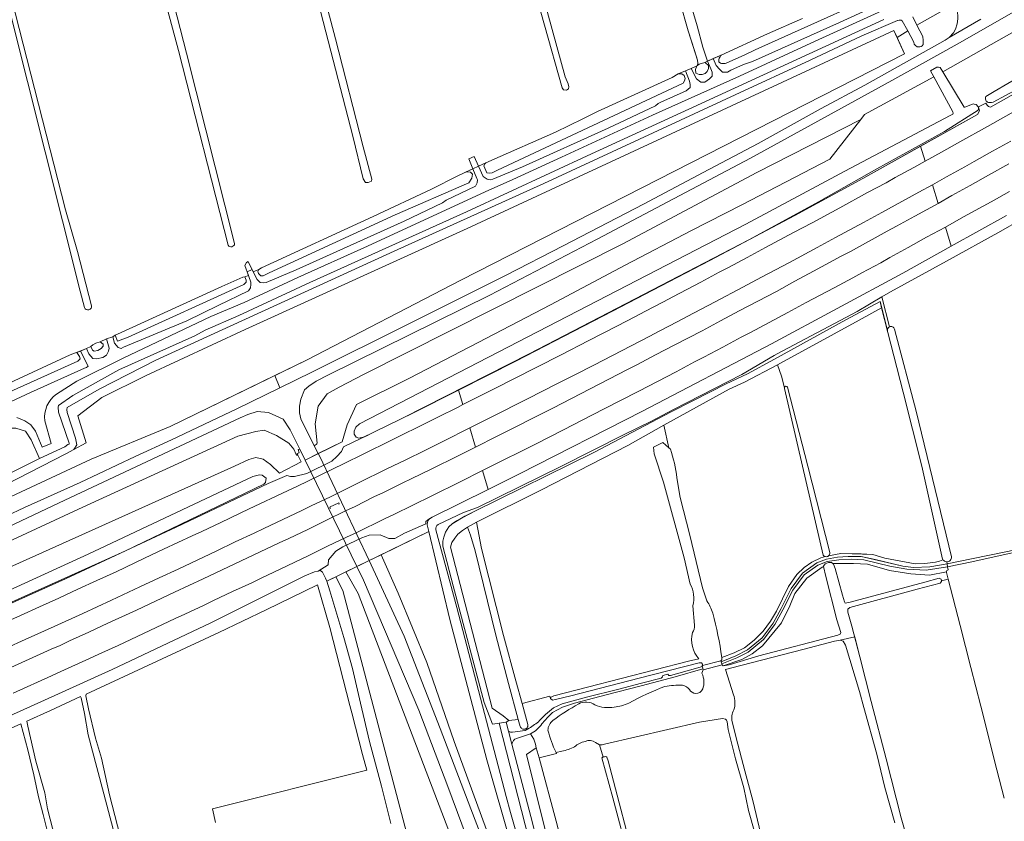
# Model space of a CAD drawing. Header units: metres. Extents: x 209813 to 223847, y 571801 to 587119.
# Tile 380 of 656: x 219431 to 219899, y 576831 to 577212. Entities that reach past the tile are written whole.
import ezdxf

# ---------------------------------------------------------------- set-up
doc = ezdxf.new("R2010")
doc.units = ezdxf.units.M
for name, color, linetype, lineweight in [('B-RO-GR-BEPLANTING_CULTUUR_BOSPLANTSOEN-GV', 8, 'Continuous', 0), ('B-RO-GR-BOS_GEMENGD-GV', 8, 'Continuous', 0), ('B-RO-GR-BOUWLAND-GV', 8, 'Continuous', 0), ('B-RO-GR-GRAS-GV', 8, 'Continuous', 0), ('B-RO-GR-GROENVOORZIENING-GV', 8, 'Continuous', 0), ('B-RO-KW-KUNSTWERK_DEK-GV', 8, 'Continuous', 0), ('B-RO-OG-TERREIN_CULTUURSCHEIDING-GV', 8, 'Continuous', 0), ('B-RO-OG-WATER_GREPPEL-GV', 8, 'Continuous', 0), ('B-RO-OG-WEG-GV', 8, 'Continuous', 0), ('B-RO-VH-VERHARDING_HALFVERHARDING-GV', 8, 'Continuous', 0), ('B-RO-VH-VERHARDING_HALFVERHARDING_SCHELP-GV', 8, 'Continuous', 0), ('B-RO-VH-VERHARDING_OPEN-GV', 8, 'Continuous', 0), ('B-RO-VH-VERHARDING_PUIN-GV', 8, 'Continuous', 0)]:
    doc.layers.add(name, color=color, linetype=linetype, lineweight=lineweight)

msp = doc.modelspace()

# ---------------------------------------------------------------- linework, layer by layer
at = {"layer": 'B-RO-GR-BEPLANTING_CULTUUR_BOSPLANTSOEN-GV', "flags": 128}
for points in [[(219456.506, 577008.013), (219452.665, 577005.896), (219412.753, 576985.533), (219414.724, 576980.057), (219464.827, 577003.389), (219502.273, 577018.916), (219567.12, 577050.426), (219640.354, 577088.438), (219851.166, 577196.102), (219846.142, 577207.062), (219643.383, 577112.989), (219537.893, 577065.039), (219490.856, 577043.119), (219469.85, 577032.616), (219458.433, 577023.939), (219462.437, 577011.072)], [(219570.743, 577009.768), (219572.677, 577005.987), (219583.987, 577011.57), (219586.407, 577019.651), (219590.788, 577029.381), (219615.966, 577041.902), (219648.586, 577058.829), (219682.947, 577076.718), (219718.541, 577095.586), (219750.074, 577111.993), (219773.909, 577124.243), (219815.738, 577146.024), (219830.505, 577164.866), (219781.085, 577139.682), (219717.326, 577105.675), (219594.444, 577043.737), (219582.611, 577037.63), (219576.942, 577034.395), (219572.672, 577028.629), (219571.153, 577020.222), (219572.213, 577011.042), (219571.963, 577010.621), (219571.728, 577010.394)], [(219563.041, 577005.233), (219562.553, 577005.229), (219562.12, 577005.624), (219561.057, 577008.157), (219558.613, 577010.893), (219552.883, 577014.611), (219546.979, 577017.102), (219542.941, 577016.485), (219534.383, 577014.266), (219460.851, 576980.511), (219389.692, 576947.664), (219337.568, 576924.63), (219313.352, 576914.293), (219305.673, 576910.75), (219308.931, 576900.278), (219310.332, 576900.703), (219380.164, 576931.408), (219532.948, 577000), (219539.646, 577003.16), (219543.079, 577004.222), (219546.476, 577003.348), (219549.986, 577000.853), (219554.176, 576996.786), (219564.598, 577002.036)], [(219440.171, 577003.713), (219436.237, 577012.629), (219433.639, 577016.671), (219429.019, 577018.115), (219423.822, 577018.115), (219416.315, 577016.383), (219405.921, 577012.629), (219411.465, 576989.344)]]:
    msp.add_lwpolyline(points, close=True, dxfattribs=at)
at = {"layer": 'B-RO-GR-BOS_GEMENGD-GV', "flags": 128}
for points in [[(219869.487, 576955.548), (219869.31, 576955.87), (219859.396, 577000), (219850.494, 577035.26), (219840.339, 577075.289), (219829.705, 577069.434), (219792.268, 577049.014), (219790.921, 577048.171), (219792.831, 577042.874), (219794.133, 577037.227)], [(219790.921, 577048.171), (219775.139, 577040.004), (219767.972, 577036.612), (219736.809, 577019.591), (219739.309, 577008.759), (219740.039, 577008.145)], [(219764.359, 576909.063), (219770.229, 576911.261), (219775.208, 576913.75), (219779.804, 576917.389), (219784.017, 576921.602), (219787.464, 576926.39), (219790.337, 576931.177), (219796.082, 576942.859), (219800.103, 576948.604), (219803.551, 576951.86), (219807.189, 576954.35), (219811.402, 576956.456), (219813.69, 576957.028), (219813.386, 576957.118), (219813.104, 576957.264), (219812.833, 576957.478), (219812.637, 576957.704), (219802.716, 577000), (219794.204, 577036.917), (219794.152, 577037.068), (219794.133, 577037.227)], [(219795.608, 577037.549), (219805.249, 577000), (219815.703, 576959.029)], [(219743.081, 576994.552), (219744.678, 576985.131), (219749.177, 576967.223), (219755.167, 576942.199), (219757.298, 576935.958)], [(219815.107, 576957.382), (219820.978, 576958.563), (219830.553, 576958.371), (219836.107, 576957.988), (219841.852, 576956.265), (219856.215, 576953.584), (219860.811, 576953.775), (219865.876, 576954.371), (219867.772, 576954.895), (219869.487, 576955.548)]]:
    msp.add_lwpolyline(points, dxfattribs=at)
at = {"layer": 'B-RO-GR-BOS_GEMENGD-GV'}
for points in [[(219794.133, 577037.227, -0.8204593), (219795.608, 577037.549)], [(219740.039, 577008.145, -0.0463162), (219743.081, 576994.552)], [(219815.703, 576959.029, -0.2747173), (219815.107, 576957.382)], [(219757.298, 576935.958, -0.0841059), (219760.08, 576930.209)], [(219760.08, 576930.209, -0.0333336), (219764.359, 576909.063)]]:
    msp.add_lwpolyline(points, format="xyb", dxfattribs=at)
at = {"layer": 'B-RO-GR-BOS_GEMENGD-GV', "flags": 128}
for points in [[(219643.651, 576971.091), (219641.179, 576969.432), (219638.988, 576967.68), (219637.549, 576965.802), (219636.203, 576963.674), (219635.578, 576961.515), (219655.355, 576884.997), (219660.551, 576881.382), (219663.262, 576879.124), (219667.694, 576879.678), (219663.01, 576896.746), (219657.076, 576919.69), (219647.198, 576959.724), (219645.054, 576967.274)], [(219669.274, 576804.421), (219664.342, 576819.975), (219652.69, 576860.41), (219635.185, 576927.23), (219625.188, 576968.979), (219602.594, 576957.965), (219610.628, 576939.663), (219624.182, 576906.683), (219637.284, 576869.184), (219652.645, 576827.168), (219662.132, 576804.579), (219668.457, 576798.706)], [(219765.052, 576905.126), (219767.911, 576905.657), (219782.066, 576909.819), (219819.575, 576919.659), (219820.659, 576920.245), (219821.009, 576920.914), (219819.08, 576927.056), (219813.79, 576947.555), (219812.794, 576952.337), (219812.124, 576951.971), (219804.878, 576946.754), (219799.081, 576939.508), (219796.762, 576933.711), (219792.704, 576925.595), (219783.719, 576914.581), (219778.791, 576910.813), (219773.864, 576908.204)], [(219868.718, 576945.484), (219871.989, 576946.307), (219871.166, 576949.475), (219871.23, 576949.864), (219863.137, 576948.203), (219854.152, 576948.783), (219844.007, 576950.522), (219833.573, 576953.421), (219826.906, 576953.71), (219817.223, 576953.71), (219817.488, 576953.506), (219818.209, 576951.453), (219821.785, 576938.683), (219822.708, 576935.528), (219823.093, 576934.978), (219825.43, 576935.432), (219860.902, 576944.918), (219867.696, 576946.782), (219868.565, 576946.332)], [(219580.973, 576947.433), (219584.36, 576940.942), (219652.05, 576683.143), (219678.934, 576692.744), (219684.695, 576695.625), (219591.561, 576939.502), (219585.71, 576949.741)]]:
    msp.add_lwpolyline(points, close=True, dxfattribs=at)
at = {"layer": 'B-RO-GR-BOUWLAND-GV', "flags": 128}
for points in [[(219822, 576916.824), (219820.68, 576917.256), (219817.892, 576916.835), (219802.885, 576912.872), (219769.199, 576904.173), (219766.094, 576903.327), (219770.002, 576891.388)], [(219846.656, 576830.458), (219841.789, 576847.25), (219838.109, 576863.159), (219831.832, 576885.394), (219829.817, 576892.972), (219823.155, 576914.955), (219822, 576916.824)], [(219769.107, 576881.374), (219769.203, 576879.289), (219771.186, 576870.825), (219775.35, 576855.217), (219779.245, 576840.411), (219784.135, 576819.728)]]:
    msp.add_lwpolyline(points, dxfattribs=at)
at = {"layer": 'B-RO-GR-BOUWLAND-GV'}
for points in [[(219770.002, 576891.388, -0.1481888), (219770.152, 576884.208)], [(219770.152, 576884.208, 0.0616896), (219769.107, 576881.374)]]:
    msp.add_lwpolyline(points, format="xyb", dxfattribs=at)
at = {"layer": 'B-RO-GR-GRAS-GV', "flags": 128}
for points in [[(219490.997, 577548.571), (219495.066, 577533.798), (219502.933, 577502.196), (219525.006, 577419.341), (219538.753, 577370.907), (219549.162, 577325.905), (219551.466, 577314.652), (219580.895, 577203.127), (219594.024, 577151.777), (219598.135, 577136.495), (219597.923, 577135.437), (219596.441, 577134.802), (219595.065, 577134.908), (219594.007, 577136.601), (219589.064, 577156.918), (219564.541, 577251.937), (219550.277, 577306.459), (219547.264, 577318.238), (219547.187, 577318.996)], [(219529.907, 577105.057), (219506.259, 577197.545), (219489.983, 577258.487), (219473.361, 577327.573), (219458.668, 577386.078), (219447.719, 577428.552), (219443.36, 577442.414)], [(219448.343, 577443.853), (219455.551, 577413.375), (219468.564, 577361.228), (219484.431, 577300.029), (219492.027, 577270.023), (219492.341, 577265.614), (219510.13, 577196.292), (219532.923, 577105.802)], [(219461.62, 577075.426), (219459.589, 577083.244), (219417.707, 577249.341), (219402.784, 577306.128), (219384.864, 577376.521), (219379.389, 577400.122), (219376.047, 577412.217), (219376.02, 577412.399), (219376.131, 577412.732), (219376.306, 577413.018), (219376.623, 577413.272), (219377.115, 577413.32), (219377.592, 577413.145), (219377.862, 577412.812), (219383.654, 577392.348), (219417.597, 577258.469), (219452.563, 577121.908), (219458.294, 577102.138), (219464.992, 577076.324)], [(219469.081, 577059.127), (219472.112, 577060.538), (219475.022, 577061.527), (219476.191, 577062.27), (219477.287, 577062.794), (219526.817, 577085.442), (219536.765, 577089.834), (219537.812, 577089.957), (219539.509, 577090.714), (219537.717, 577095.375), (219538.58, 577096.82), (219539.442, 577097.401), (219541.765, 577092.37), (219544.438, 577093.538), (219545.761, 577094.385), (219598.793, 577118.707), (219626.495, 577131.725), (219638.957, 577137.996), (219646.188, 577141.423), (219644.281, 577146.18), (219646.753, 577147.274), (219648.855, 577142.645), (219655.17, 577145.535), (219685.465, 577158.764), (219698.297, 577165.18), (219705.375, 577168.686), (219740.895, 577184.825), (219743.642, 577186.47), (219749.804, 577189.072), (219752.151, 577190.154), (219752.554, 577190.254), (219752.888, 577190.544), (219753.068, 577191.573), (219752.87, 577192.962), (219749.563, 577203.545), (219748.365, 577206.982), (219744.471, 577220.954)], [(219749.572, 577219.901), (219752.747, 577209.318), (219755.458, 577199.197), (219757.631, 577192.56), (219764.052, 577195.393), (219786.106, 577205.511), (219802.674, 577212.899)], [(219940.398, 576976.274), (219942.694, 576977.11), (219942.256, 576979.027), (219941.436, 576978.993), (219940.697, 576979.889), (219939.641, 576983.485), (219925.645, 577038.749), (219920.334, 577059.195), (219915.498, 577078.344), (219911.894, 577092.347), (219908.208, 577105.999), (219908.251, 577107.1), (219908.429, 577107.28), (219906.323, 577117.146), (219896.952, 577111.779), (219871.128, 577097.436), (219844.529, 577082.872), (219840.387, 577080.486), (219844.048, 577066.28)], [(219846.49, 577065.135), (219856.798, 577026.138), (219873.492, 576956.946)], [(219358.077, 576975.074), (219360.207, 576965.855), (219361.022, 576965.629), (219399.651, 576984.547), (219401.503, 576985.804), (219401.9, 576987.127), (219401.437, 576989.177), (219395.735, 577010.945), (219395.27, 577013.069), (219390.493, 577011.39), (219389.735, 577013.987), (219394.615, 577016.066), (219394.076, 577018.528), (219393.89, 577023.212), (219394.313, 577024.8), (219395.742, 577025.964), (219423.788, 577038.558), (219454.797, 577052.951), (219459.824, 577054.803), (219462.609, 577055.958), (219464.587, 577056.973), (219465.539, 577057.661), (219467.021, 577058.508), (219469.081, 577059.127)], [(219749.395, 576943.967), (219746.553, 576956.506), (219736.751, 576992.363), (219732.328, 577005.928), (219731.989, 577009.099), (219736.391, 577011.212), (219739.309, 577008.759), (219736.809, 577019.591), (219719.695, 577009.832), (219678.7, 576988.866), (219647.782, 576973.375), (219650.22, 576960.89), (219660.733, 576919.502), (219666.48, 576898.03), (219669.489, 576887.225), (219682.705, 576890.735), (219683.02, 576889.551), (219683.069, 576890.152), (219684.655, 576890.806), (219748.622, 576907.314), (219753.513, 576908.472)], [(219871.241, 576954.572), (219871.434, 576953.589), (219882.962, 576956.026), (219899.388, 576959.343), (219913.015, 576962.214), (219920.916, 576964.349)], [(219898.626, 576842.153), (219895.098, 576855.694), (219887.406, 576885.975), (219882.687, 576904.354), (219877.698, 576924.353), (219871.989, 576946.307), (219868.718, 576945.484), (219868.767, 576945.214), (219868.133, 576944.495), (219857.25, 576941.607), (219825.3, 576932.893), (219824.216, 576932.14), (219824.335, 576930.654), (219826.198, 576923.961), (219830.043, 576909.421), (219835.301, 576888.154), (219842.488, 576860.911), (219849.559, 576832.95), (219854.779, 576814.572)], [(219523.887, 576830.712), (219522.466, 576837.224), (219595.687, 576855.597), (219593.684, 576863.053), (219588.562, 576882.835), (219587.624, 576886.269), (219578.183, 576923.413), (219572.248, 576943.568), (219547.844, 576931.707), (219525.441, 576920.93), (219462.336, 576891.733), (219462.201, 576890.807), (219463.502, 576884.755), (219466.9, 576870.667), (219469.655, 576861.284), (219473.539, 576843.861), (219478.554, 576824.089)], [(219751.505, 576924.389), (219750.575, 576933.718)], [(219480.532, 576807.056), (219472.231, 576838.829), (219463.402, 576872.368), (219461.612, 576882.391), (219460.019, 576889.927), (219459.762, 576890.542), (219445.386, 576883.891), (219434.261, 576878.888), (219434.633, 576876.37), (219438.445, 576859.781), (219442.8, 576844.814), (219444.093, 576837.108), (219447.658, 576822.989)], [(219453.078, 576790.166), (219442.038, 576834.393), (219439.688, 576842.894), (219437.579, 576853.332), (219434.744, 576865.153), (219431.324, 576877.567), (219396.731, 576862.01), (219351.759, 576842.183), (219375.037, 576747.003)], [(219785.423, 576806.754), (219777.13, 576836.433), (219774.827, 576847.151), (219770.866, 576860.939), (219767.439, 576874.894), (219766.933, 576878.534), (219766.681, 576879.318), (219766.113, 576879.752), (219764.677, 576880.054), (219753.74, 576878.288), (219708.716, 576867.936)], [(219742.78, 576721.971), (219741.96, 576728.206), (219738.449, 576742.378), (219725.383, 576793.859), (219720.446, 576813.156), (219712.672, 576842.435), (219707.434, 576861.431), (219708.05, 576861.77), (219706.216, 576867.639), (219704.416, 576868.633)], [(219688.405, 576864.589), (219685.626, 576863.95), (219685.8, 576863.521), (219677.564, 576861.324), (219685.688, 576831.275), (219701.768, 576768.621), (219709.501, 576738.766), (219714.5, 576718.845), (219715.016, 576718.97), (219717.012, 576711.22)], [(219708.05, 576861.77), (219709.253, 576862.034), (219709.755, 576861.668), (219710.375, 576859.932), (219724.228, 576807.3), (219733.734, 576770.075), (219737.193, 576756.854), (219742.802, 576734.887), (219744.296, 576729.729), (219744.683, 576727.508), (219744.15, 576726.539), (219743.198, 576726.771), (219742.462, 576727.505), (219741.96, 576728.206)]]:
    msp.add_lwpolyline(points, dxfattribs=at)
msp.add_lwpolyline([(219691.352, 577181.716), (219691.683, 577180.327), (219691.551, 577179.401), (219690.624, 577178.806), (219689.235, 577178.872), (219688.508, 577179.93), (219671.832, 577239.541), (219656.698, 577297.3), (219644.157, 577344.687), (219641.765, 577352.886), (219642.241, 577353.998), (219643.67, 577354.394), (219644.861, 577353.918), (219650.242, 577333.019), (219669.716, 577259.147), (219689.983, 577185.176)], close=True, dxfattribs=at)
at = {"layer": 'B-RO-GR-GRAS-GV'}
for points in [[(219532.923, 577105.802, -0.7038805), (219529.907, 577105.057)], [(219844.048, 577066.28, -0.4753722), (219846.49, 577065.135)], [(219873.492, 576956.946, -0.4490683), (219871.241, 576954.572)], [(219750.575, 576933.718, 0.2029413), (219749.395, 576943.967)], [(219750.406, 576920.934, 0.1699222), (219751.505, 576924.389)], [(219753.513, 576908.472, -0.2491549), (219750.406, 576920.934)], [(219694.427, 576866.634, -0.0735415), (219688.405, 576864.589)], [(219699.505, 576869.211, 0.124716), (219694.427, 576866.634)], [(219704.416, 576868.633, 0.2785582), (219699.505, 576869.211)], [(219708.716, 576867.936, -0.1819975), (219706.216, 576867.639)]]:
    msp.add_lwpolyline(points, format="xyb", dxfattribs=at)
msp.add_arc((219463.245, 577076.1), 1.759, 202.51641, 6.69299, dxfattribs=at)
at = {"layer": 'B-RO-GR-GROENVOORZIENING-GV', "flags": 128}
for points in [[(219938.9, 577197.173), (219892.007, 577170.696), (219891.044, 577170.963), (219890.453, 577171.656), (219889.832, 577172.663), (219886.307, 577170.861), (219886.853, 577169.004), (219885.929, 577167.249), (219858.817, 577152.103), (219861.008, 577144.991), (219868.724, 577149.298), (219877.462, 577154.161), (219890.57, 577161.453), (219907.994, 577171.273)], [(219901.746, 577154.53), (219892.989, 577149.706), (219884.276, 577144.797), (219879.896, 577142.386), (219871.172, 577137.496), (219864.467, 577133.765)], [(219867.179, 577124.964), (219873.674, 577128.618), (219882.435, 577133.439), (219891.153, 577138.339), (219900.709, 577143.69)], [(219901.095, 577130.65), (219892.376, 577125.751), (219879.23, 577118.528), (219870.647, 577113.709), (219873.456, 577104.593), (219899.699, 577119.112)], [(219870.647, 577113.709), (219861.735, 577108.837), (219852.982, 577104), (219844.21, 577099.2), (219839.886, 577096.687), (219830.957, 577091.99), (219826.581, 577089.57), (219817.772, 577084.838), (219804.545, 577077.763), (219795.726, 577073.048), (219786.903, 577068.341), (219778.087, 577063.622), (219773.654, 577061.307), (219764.837, 577056.589), (219755.942, 577051.894), (219751.498, 577049.602), (219742.669, 577044.906), (219733.785, 577040.315), (219724.92, 577035.687), (219716.022, 577031.123), (219702.714, 577024.203), (219693.825, 577019.62), (219689.264, 577017.299), (219675.861, 577010.562), (219671.415, 577008.276), (219657.997, 577001.569), (219650.661, 576997.941)], [(219653.333, 576988.958), (219668.221, 576996.327), (219726.8, 577026.112), (219787.996, 577058.188), (219850.415, 577091.846), (219873.456, 577104.593)], [(219422.026, 576924.896), (219431.151, 576928.99), (219440.263, 576933.111), (219449.335, 576937.318), (219458.405, 576941.529), (219467.481, 576945.727), (219476.582, 576949.872), (219490.155, 576956.257), (219499.188, 576960.549), (219512.792, 576966.869), (219517.298, 576969.049), (219526.361, 576973.276), (219539.903, 576979.728), (219557.991, 576988.264), (219562.496, 576990.431), (219584.981, 577001.361), (219593.967, 577005.747), (219607.417, 577012.39), (219611.886, 577014.634), (219620.857, 577019.06), (219629.829, 577023.478), (219638.758, 577027.981), (219641.338, 577029.287), (219639.294, 577036.157), (219617.968, 577025.383), (219593.272, 577013.31), (219584.7, 577009.155), (219583.749, 577007.063), (219581.476, 577004.631), (219579.142, 577002.476), (219567.277, 576996.611), (219561.451, 576995.053), (219559.466, 576995.088), (219557.734, 576995.606), (219548.943, 576991.816), (219505.185, 576970.986), (219452.519, 576946.453), (219409.463, 576927.09)], [(219644.64, 577018.185), (219632.191, 577011.989), (219623.235, 577007.539), (219614.277, 577003.093), (219605.297, 576998.694), (219591.833, 576992.083), (219582.892, 576987.602), (219578.41, 576985.387), (219569.337, 576981.176), (219564.816, 576979.04), (219555.815, 576974.683), (219546.775, 576970.405), (219542.274, 576968.227), (219533.204, 576964.01), (219524.19, 576959.664), (219515.169, 576955.348), (219506.099, 576951.134), (219497.023, 576946.937), (219487.957, 576942.717), (219474.381, 576936.337), (219460.765, 576930.045), (219447.14, 576923.771), (219442.585, 576921.709), (219433.448, 576917.64), (219424.35, 576913.491)], [(219423.057, 576902.733), (219445.832, 576913.049), (219450.033, 576914.786), (219454.508, 576917.021), (219463.615, 576921.152), (219472.682, 576925.37), (219486.313, 576931.63), (219495.388, 576935.831), (219504.409, 576940.148), (219517.922, 576946.475), (219526.942, 576950.792), (219536.025, 576954.98), (219545.039, 576959.309), (219554.057, 576963.631), (219558.62, 576965.679), (219567.65, 576969.976), (219576.652, 576974.332), (219585.632, 576978.731), (219590.16, 576980.854), (219599.076, 576985.385), (219603.632, 576987.449), (219612.579, 576991.917), (219617.069, 576994.117), (219626.069, 576998.477), (219639.451, 577005.113), (219647.347, 577009.08)], [(219396.881, 576868.226), (219440.868, 576888.081), (219474.699, 576903.44), (219521.68, 576925.513), (219542.803, 576936.196), (219566.341, 576947.915), (219570.932, 576949.783), (219572.633, 576950.191), (219577.375, 576953.148), (219577.528, 576955.486), (219581.061, 576959.558), (219584.422, 576961.65), (219593.424, 576965.992), (219596.876, 576967.26), (219602.037, 576967.416), (219606.275, 576965.652), (219609.024, 576965.648), (219613.617, 576968.141), (219623.797, 576972.695), (219623.843, 576973.709), (219624.538, 576974.424), (219626.829, 576975.841), (219653.333, 576988.958), (219650.661, 576997.941), (219640.111, 576992.62), (219626.559, 576985.989), (219617.602, 576981.54), (219608.629, 576977.126), (219604.109, 576974.988), (219590.64, 576968.385), (219586.09, 576966.31), (219577.099, 576961.933), (219568.115, 576957.54), (219554.568, 576951.099), (219545.547, 576946.784), (219541.057, 576944.584), (219531.963, 576940.42), (219522.928, 576936.132), (219518.395, 576934.019), (219509.29, 576929.656), (219504.738, 576927.585), (219495.675, 576923.36), (219486.616, 576919.123), (219477.573, 576914.856), (219468.482, 576910.69), (219463.942, 576908.594), (219450.437, 576902.468), (219445.9, 576900.366), (219427.66, 576892.157)], [(219578.646, 576980.026), (219578.376, 576980.006), (219578.177, 576980.187), (219578.158, 576980.456), (219578.34, 576980.656), (219582.183, 576982.524), (219582.453, 576982.544), (219582.653, 576982.363), (219582.671, 576982.094), (219582.489, 576981.894)]]:
    msp.add_lwpolyline(points, dxfattribs=at)
msp.add_lwpolyline([(219644.64, 577018.185), (219647.347, 577009.08), (219657.307, 577014.123), (219666.263, 577018.572), (219675.174, 577023.111), (219684.069, 577027.682), (219692.923, 577032.136), (219701.779, 577036.782), (219710.662, 577041.374), (219719.525, 577046.004), (219724.019, 577048.202), (219732.823, 577052.945), (219741.709, 577057.532), (219754.995, 577064.407), (219763.843, 577069.067), (219772.63, 577073.842), (219781.531, 577078.403), (219790.35, 577083.118), (219799.099, 577087.964), (219807.912, 577092.69), (219821.116, 577099.806), (219825.534, 577102.147), (219843.047, 577111.678), (219847.398, 577114.143), (219856.18, 577118.926), (219867.179, 577124.964), (219864.467, 577133.765), (219858.053, 577130.225), (219840.514, 577120.614), (219831.728, 577115.843), (219818.487, 577108.795), (219809.686, 577104.048), (219796.5, 577096.898), (219783.254, 577089.86), (219774.427, 577085.16), (219761.175, 577078.136), (219747.925, 577071.105), (219743.476, 577068.823), (219734.634, 577064.151), (219730.202, 577061.836), (219721.312, 577057.257), (219712.422, 577052.683), (219703.528, 577048.111), (219694.646, 577043.516), (219685.746, 577038.956), (219672.412, 577032.175), (219667.93, 577029.958), (219659.004, 577025.448), (219650.07, 577020.952)], close=True, dxfattribs=at)
at = {"layer": 'B-RO-KW-KUNSTWERK_DEK-GV', "flags": 128}
msp.add_lwpolyline([(219596.785, 576955.136), (219573.394, 577004.587), (219572.677, 577005.987), (219566.443, 577002.91), (219590.972, 576952.304)], close=True, dxfattribs=at)
at = {"layer": 'B-RO-OG-TERREIN_CULTUURSCHEIDING-GV', "flags": 128}
for points in [[(219996.52, 577259.524), (219869.401, 577187.435), (219879.534, 577170.755), (219879.856, 577170.753), (219880.34, 577170.846), (219883.896, 577172.335), (219884.378, 577172.17), (219885.312, 577171.97), (219886.142, 577170.9), (219886.333, 577170.576), (219886.394, 577170.221), (219886.13, 577169.289), (219870.167, 577159.158), (219838.097, 577141.316), (219810.362, 577125.633), (219777.167, 577107.575), (219672.904, 577053.365), (219613.393, 577023.146), (219617.968, 577025.383), (219666.615, 577049.959), (219712.54, 577073.686), (219758.783, 577097.759), (219799.059, 577119.116), (219831.363, 577136.766), (219885.929, 577167.249), (219886.853, 577169.004), (219886.307, 577170.861), (219889.832, 577172.663), (219890.453, 577171.656), (219891.044, 577170.963), (219892.007, 577170.696), (219938.9, 577197.173)], [(219409.463, 576927.09), (219452.519, 576946.453), (219505.185, 576970.986), (219548.943, 576991.816), (219557.734, 576995.606), (219559.466, 576995.088), (219561.451, 576995.053), (219567.277, 576996.611), (219579.142, 577002.476), (219581.476, 577004.631), (219583.749, 577007.063), (219584.7, 577009.155), (219593.272, 577013.31), (219596.331, 577014.806), (219594.062, 577013.744), (219591.921, 577013.327), (219590.63, 577013.806), (219589.79, 577015.238), (219589.778, 577016.709), (219590.496, 577018.645), (219592.259, 577020.222), (219775.754, 577115.129), (219822.813, 577140.204), (219872.962, 577166.776), (219874.223, 577167.314), (219874.324, 577167.829), (219874.232, 577168.507), (219865.095, 577185.076), (219832.184, 577167.134), (219830.505, 577164.866), (219815.738, 577146.024), (219773.909, 577124.243), (219750.074, 577111.993), (219718.541, 577095.586), (219682.947, 577076.718), (219648.586, 577058.829), (219615.966, 577041.902), (219590.788, 577029.381), (219586.407, 577019.651), (219583.987, 577011.57), (219566.443, 577002.91), (219563.895, 577008.146), (219563.141, 577008.022), (219563.556, 577006.364), (219562.669, 577005.996), (219563.041, 577005.233), (219564.598, 577002.036), (219554.176, 576996.786), (219549.986, 577000.853), (219546.476, 577003.348), (219543.079, 577004.222), (219539.646, 577003.16), (219532.948, 577000), (219380.164, 576931.408)], [(219910.978, 577182.544), (219893.376, 577173.038), (219892.505, 577172.851), (219891.119, 577172.861), (219890.669, 577173.026), (219890.381, 577173.35), (219890.06, 577173.514), (219889.648, 577174.419), (219889.654, 577175.257), (219889.819, 577175.739), (219893.801, 577178.159), (219906.845, 577185.733)], [(219399.279, 576928.856), (219463.338, 576958.241), (219541.637, 576995.073), (219543.409, 576995.595), (219544.827, 576995.854), (219546.078, 576995.719), (219547.861, 576994.288), (219547.664, 576992.26), (219546.775, 576991.419), (219480.814, 576959.689), (219361.603, 576906.086)]]:
    msp.add_lwpolyline(points, dxfattribs=at)
msp.add_lwpolyline([(219573.395, 576950.666), (219574.636, 576949.73), (219576.184, 576946.872), (219576.695, 576945.35), (219625.188, 576968.979), (219624.442, 576972.093), (219624.612, 576973.519), (219625.27, 576974.729), (219625.681, 576975.131), (219624.538, 576974.424), (219623.843, 576973.709), (219623.797, 576972.695), (219613.617, 576968.141), (219609.024, 576965.648), (219606.275, 576965.652), (219602.037, 576967.416), (219596.876, 576967.26), (219593.424, 576965.992), (219584.422, 576961.65), (219581.061, 576959.558), (219577.528, 576955.486), (219577.375, 576953.148)], close=True, dxfattribs=at)
at = {"layer": 'B-RO-OG-WATER_GREPPEL-GV', "flags": 128}
for points in [[(219691.551, 577179.401), (219691.683, 577180.327), (219691.352, 577181.716), (219689.983, 577185.176), (219669.716, 577259.147), (219650.242, 577333.019), (219644.861, 577353.918), (219643.67, 577354.394), (219642.241, 577353.998), (219641.765, 577352.886), (219644.157, 577344.687), (219656.698, 577297.3), (219671.832, 577239.541), (219688.508, 577179.93), (219689.235, 577178.872), (219690.624, 577178.806)], [(219744.15, 576726.539), (219744.683, 576727.508), (219744.296, 576729.729), (219742.802, 576734.887), (219737.193, 576756.854), (219733.734, 576770.075), (219724.228, 576807.3), (219710.375, 576859.932), (219709.755, 576861.668), (219709.253, 576862.034), (219708.135, 576861.816), (219707.434, 576861.431), (219712.672, 576842.435), (219720.446, 576813.156), (219725.383, 576793.859), (219738.449, 576742.378), (219741.96, 576728.206), (219742.462, 576727.505), (219743.198, 576726.771)]]:
    msp.add_lwpolyline(points, close=True, dxfattribs=at)
for points in [[(219744.471, 577220.954), (219748.365, 577206.982), (219751.415, 577197.658), (219752.87, 577192.962), (219753.068, 577191.573), (219752.888, 577190.544), (219753.587, 577191.152), (219756.372, 577191.976), (219757.631, 577192.56), (219755.458, 577199.197), (219752.747, 577209.318), (219749.572, 577219.901)], [(219854.779, 576814.572), (219849.559, 576832.95), (219842.488, 576860.911), (219835.301, 576888.154), (219830.043, 576909.421), (219827.539, 576918.889), (219820.68, 576917.256), (219822, 576916.824), (219823.155, 576914.955), (219829.817, 576892.972), (219831.832, 576885.394), (219838.109, 576863.159), (219841.789, 576847.25), (219846.656, 576830.458)]]:
    msp.add_lwpolyline(points, dxfattribs=at)
at = {"layer": 'B-RO-OG-WEG-GV', "flags": 128}
for points in [[(219905.306, 577217.295), (219876.21, 577200.687), (219859.706, 577191.399), (219845.208, 577183.385), (219778.085, 577146.457), (219705.238, 577107.868), (219654.189, 577081.324), (219577.476, 577043.375), (219571.712, 577040.384), (219568.118, 577038.055), (219566.111, 577036.353), (219564.373, 577031.927), (219563.82, 577028.583), (219563.695, 577025.335), (219564.392, 577022.614), (219570.743, 577009.768), (219571.728, 577010.394), (219571.963, 577010.621), (219572.213, 577011.042), (219571.153, 577020.222), (219572.672, 577028.629), (219576.942, 577034.395), (219582.611, 577037.63), (219594.444, 577043.737), (219717.326, 577105.675), (219781.085, 577139.682), (219830.505, 577164.866), (219832.184, 577167.134), (219865.095, 577185.076), (219863.547, 577187.954), (219866.493, 577189.705), (219867.299, 577189.699), (219868.167, 577189.467), (219869.401, 577187.435), (219996.52, 577259.524)], [(219839.196, 577224.487), (219797.483, 577205.685), (219780.249, 577197.981), (219775.397, 577195.6), (219766.408, 577191.573), (219765.956, 577191.48), (219765.376, 577191.42), (219764.312, 577191.428), (219763.83, 577191.592), (219763.573, 577191.723), (219763.285, 577191.983), (219763.062, 577192.275), (219763.032, 577192.533), (219763.036, 577193.177), (219763.203, 577193.982), (219763.497, 577194.431), (219763.563, 577194.688), (219763.693, 577194.784), (219763.759, 577195.073), (219764.052, 577195.393), (219760.329, 577193.746), (219761.802, 577190.549), (219763.258, 577188.755), (219764.802, 577187.359), (219767.038, 577187.317), (219768.714, 577188.343), (219774.654, 577190.997), (219779.016, 577192.415), (219820.307, 577210.962), (219852.095, 577225.648)], [(219554.39, 577037.305), (219569.54, 577044.686), (219615.731, 577067.645), (219661.923, 577090.797), (219689.097, 577104.712), (219727.176, 577124.605), (219755.519, 577139.703), (219781.66, 577153.432), (219811.689, 577170), (219832.333, 577181.127), (219870.488, 577202.599), (219872.43, 577203.744), (219874.412, 577205.986), (219875.425, 577207.815), (219876.152, 577210.291), (219876.621, 577212.705), (219876.538, 577214.478), (219876.261, 577216.253), (219875.633, 577218.513), (219874.868, 577219.711)], [(219855.1, 577213.573), (219857.131, 577209.682), (219874.868, 577219.711)], [(219840.426, 577216.518), (219808.833, 577202.056), (219772.776, 577185.467), (219731.517, 577166.855), (219688.184, 577146.937), (219665.096, 577136.376), (219651.903, 577130.414), (219596.088, 577104.691), (219563.042, 577089.788), (219537.397, 577077.828), (219521.653, 577071.124), (219479.929, 577051.423), (219457.937, 577040.456), (219448.305, 577034.308)], [(219449.195, 577025.654), (219449.133, 577028.105), (219449.31, 577028.842), (219456.046, 577033.664), (219477.995, 577045.887), (219513.974, 577062.037), (219518.93, 577064.687), (219534.934, 577071.627), (219568.695, 577087.297), (219606.14, 577104.294), (219643.164, 577120.908), (219702.537, 577148.442), (219748.715, 577169.757), (219792.112, 577189.707), (219841.395, 577212.418)], [(219857.131, 577209.682), (219859.962, 577204.256), (219860.141, 577202.385), (219860.132, 577201.161), (219859.998, 577200.453), (219859.543, 577199.876), (219859.154, 577199.556), (219858.476, 577199.4), (219857.927, 577199.34), (219857.251, 577199.409), (219857.027, 577199.572), (219856.642, 577199.865), (219856.225, 577200.158), (219855.81, 577200.645), (219855.687, 577201.516), (219852.741, 577206.943)], [(219847.657, 577203.757), (219851.166, 577196.102), (219640.354, 577088.438), (219567.12, 577050.426), (219551.981, 577043.07)], [(219844.048, 577066.28), (219840.387, 577080.486), (219828.669, 577073.515), (219790.75, 577053.492), (219789.325, 577052.568), (219773.956, 577043.584), (219741.422, 577026.902), (219730.746, 577021.334), (219718.086, 577015.094), (219688.229, 577000), (219648.328, 576980.428), (219641.638, 576978.087), (219629.585, 576972.306)], [(219674.522, 576815.91), (219658.623, 576877.825), (219657.597, 576877.789), (219655.484, 576877.329), (219651.442, 576887.71), (219636.835, 576943.199), (219631.916, 576961.984), (219631.884, 576964.456), (219632.26, 576966.24), (219633.167, 576968.618), (219634.701, 576971.216), (219636.359, 576972.655), (219642.305, 576976.223), (219646.999, 576978.664), (219703.672, 577006.515), (219728.019, 577019.346), (219740.411, 577025.792), (219750.707, 577031.05), (219766.418, 577039.136), (219776.534, 577043.937), (219789.399, 577050.865), (219823.301, 577069.667), (219839.57, 577078.32), (219843.084, 577064.468)], [(219332.687, 576946.357), (219331.684, 576946.04), (219329.979, 576946.564), (219328.954, 576947.758), (219329.661, 576950.012), (219323.893, 576946.905), (219327.634, 576934.97), (219329.785, 576933.754), (219370.417, 576951.644), (219415.496, 576972.146), (219433.082, 576980.34), (219459.52, 576992.32), (219485.632, 577004.687), (219502.944, 577012.616), (219533.962, 577027.353), (219554.39, 577037.305), (219551.981, 577043.07), (219502.273, 577018.916), (219464.827, 577003.389), (219414.724, 576980.057)], [(219389.692, 576947.664), (219460.851, 576980.511), (219534.383, 577014.266), (219542.941, 577016.485), (219546.979, 577017.102), (219552.883, 577014.611), (219558.613, 577010.893), (219561.057, 577008.157), (219562.12, 577005.624), (219562.553, 577005.229), (219563.041, 577005.233), (219562.669, 577005.996), (219563.556, 577006.364), (219563.141, 577008.022), (219563.895, 577008.146), (219559.384, 577017.363), (219556.001, 577022.327), (219549.081, 577025.575), (219543.593, 577026.048), (219539.164, 577024.631), (219535.624, 577023.038), (219449.507, 576982.618), (219416.307, 576966.864)], [(219429.019, 577018.115), (219433.639, 577016.671), (219436.237, 577012.629), (219440.171, 577003.713), (219452.268, 577009.232), (219453.668, 577010.316), (219454.248, 577010.566), (219454.245, 577010.934), (219449.195, 577025.654)], [(219442.682, 577021.638), (219445.688, 577010.867), (219441.486, 577009.138), (219438.297, 577016.615), (219436.095, 577019.659), (219433.229, 577021.626), (219429.448, 577023.124)], [(219628.571, 576969.832), (219638.546, 576932.847), (219661.927, 576843.07)], [(219652.645, 576827.168), (219637.284, 576869.184), (219624.182, 576906.683), (219610.628, 576939.663), (219602.594, 576957.965), (219596.785, 576955.136), (219613.49, 576919.225), (219630.666, 576875.337), (219647.197, 576831.825), (219662.739, 576791.487)], [(219764.359, 576909.063), (219764.494, 576908.029), (219764.017, 576907.579), (219764.162, 576907.066), (219771.08, 576909.821), (219776.56, 576912.709), (219783.601, 576918.396), (219788.83, 576925.429), (219792.568, 576932.312), (219797.324, 576941.85), (219802.711, 576949.158), (219809.488, 576954.112), (219814.192, 576955.857), (219819.388, 576956.753), (219824.473, 576957.103), (219830.677, 576957.039), (219844.969, 576953.72), (219850.41, 576952.539), (219855.555, 576951.913), (219863.274, 576952.176), (219871.434, 576953.589), (219871.241, 576954.572)], [(219813.69, 576957.028), (219811.402, 576956.456), (219807.189, 576954.35), (219803.551, 576951.86), (219800.103, 576948.604), (219796.082, 576942.859), (219790.337, 576931.177), (219787.464, 576926.39), (219784.017, 576921.602), (219779.804, 576917.389), (219775.208, 576913.75), (219770.229, 576911.261), (219764.359, 576909.063)], [(219869.487, 576955.548), (219867.772, 576954.895), (219865.876, 576954.371), (219860.811, 576953.775), (219856.215, 576953.584), (219841.852, 576956.265), (219836.107, 576957.988), (219826.34, 576958.371), (219820.978, 576958.563), (219815.107, 576957.382)], [(219656.787, 576787.27), (219634.256, 576847.692), (219620.51, 576884.022), (219594.1, 576945.85), (219590.972, 576952.304), (219585.71, 576949.741), (219591.561, 576939.502), (219684.695, 576695.625)], [(219652.05, 576683.143), (219584.36, 576940.942), (219580.973, 576947.433), (219576.695, 576945.35), (219578.215, 576940.823), (219584.753, 576918.662), (219588.865, 576903.842), (219592.683, 576887.447), (219597.032, 576869.204), (219602.657, 576847.92), (219607.175, 576830.226)], [(219677.827, 576879.071), (219680.589, 576881.999), (219684.366, 576885.154), (219688.516, 576887.045), (219700.813, 576890.449), (219714.776, 576893.813), (219726.271, 576896.833), (219735.576, 576899.326), (219736.208, 576899.831), (219736.434, 576900.467), (219738.829, 576901.088), (219739.304, 576900.607), (219739.995, 576900.519), (219747.966, 576902.717), (219755.153, 576904.819), (219755.054, 576905.194), (219755.303, 576905.26), (219755.187, 576905.987), (219754.785, 576906.621), (219753.683, 576906.586), (219725.188, 576899.231), (219692.72, 576890.934), (219685.392, 576889.103), (219683.906, 576888.884), (219683.02, 576889.551), (219682.705, 576890.735), (219669.489, 576887.225), (219672.251, 576877.306), (219672.294, 576877.013), (219672.287, 576876.683), (219672.213, 576876.329), (219672.103, 576876.054), (219671.989, 576875.853), (219671.851, 576875.668), (219671.715, 576875.524), (219671.565, 576875.395), (219671.431, 576875.3), (219671.23, 576875.188), (219671.078, 576875.122), (219670.858, 576875.054), (219670.663, 576875.017), (219670.433, 576875), (219670.236, 576875.008), (219670.008, 576875.043), (219669.817, 576875.095), (219669.573, 576875.195), (219669.239, 576875.406), (219669.044, 576875.584), (219668.876, 576875.786), (219668.753, 576875.982), (219668.643, 576876.221), (219667.694, 576879.678), (219663.262, 576879.124), (219661.936, 576878.414), (219663.064, 576874.094)], [(219754.953, 576901.596), (219755.561, 576903.272), (219755.458, 576903.662), (219742.19, 576899.975), (219726.021, 576895.565), (219709.521, 576891.384), (219694.452, 576887.395), (219688.693, 576885.5), (219684.027, 576882.942), (219681.687, 576880.701), (219678.952, 576877.486)], [(219665.01, 576873.567), (219670.988, 576874.43), (219672.886, 576875.486)], [(219673.555, 576872.877), (219666.854, 576870.637)], [(219673.555, 576872.877), (219675.036, 576870.196), (219675.873, 576867.966), (219676.28, 576866.075)], [(219664.697, 576867.846), (219673.678, 576833.469), (219682.622, 576798.404), (219688.116, 576777.703), (219692.633, 576759.328), (219695.1, 576751.861), (219699.317, 576740.049), (219703.274, 576728.461), (219706.504, 576716.435), (219706.99, 576715.77), (219707.996, 576715.39), (219709.458, 576715.125), (219711.083, 576715.2), (219715.689, 576716.363), (219715.016, 576718.97), (219714.5, 576718.845)], [(219714.5, 576718.845), (219712.088, 576718), (219708.77, 576717.197), (219706.585, 576724.818), (219702.238, 576741.598), (219680.5, 576827.156), (219671.575, 576863.001), (219676.28, 576866.075)], [(219676.28, 576866.075), (219677.564, 576861.324), (219685.8, 576863.521), (219685.626, 576863.95)], [(219661.927, 576843.07), (219663.937, 576835.352), (219679.593, 576781.149)]]:
    msp.add_lwpolyline(points, dxfattribs=at)
for points in [[(219456.506, 577008.013), (219462.437, 577011.072), (219458.433, 577023.939), (219469.85, 577032.616), (219490.856, 577043.119), (219537.893, 577065.039), (219643.383, 577112.989), (219846.142, 577207.062), (219847.657, 577203.757), (219852.741, 577206.943), (219850.155, 577211.708), (219849.578, 577212.067), (219848.643, 577212.074), (219847.966, 577211.95), (219847.804, 577211.855), (219830.863, 577204.568), (219806.445, 577192.985), (219770.716, 577176.536), (219679.918, 577134.39), (219608.669, 577102.248), (219495.532, 577050.443), (219468.602, 577036.668), (219453.423, 577027.897), (219453.216, 577027.007), (219453.321, 577025.538), (219457.256, 577013.349), (219457.988, 577010.2)], [(219756.372, 577191.976), (219756.645, 577191.822), (219758.004, 577190.486), (219758.048, 577189.016), (219757.416, 577187.693), (219756.568, 577186.613), (219755.1, 577186.264), (219753.63, 577186.251), (219752.124, 577186.82), (219751.863, 577188.625), (219752.554, 577190.254), (219752.151, 577190.154), (219749.804, 577189.072), (219752.331, 577184.126), (219754.488, 577182.644), (219756.296, 577182.629), (219758.611, 577184.15), (219759.887, 577185.386), (219759.748, 577187.284), (219759.182, 577188.964), (219757.631, 577192.56)], [(219652.217, 577144.164), (219648.855, 577142.645), (219651.063, 577137.784), (219652.912, 577136.453), (219654.538, 577136.222), (219655.638, 577136.507), (219669.739, 577142.389), (219710.446, 577160.633), (219732.899, 577171.244), (219734.237, 577172.45), (219735.395, 577173.134), (219747.448, 577178.508), (219749.335, 577179.995), (219749.322, 577181.404), (219749.063, 577183.056), (219747.179, 577187.907), (219743.642, 577186.47), (219745.356, 577186.577), (219746.497, 577185.699), (219746.969, 577184.232), (219746.733, 577183.25), (219746.069, 577182.049), (219657.777, 577140.661), (219655.367, 577139.507), (219653.806, 577139.34), (219652.824, 577139.546), (219651.387, 577142.75), (219651.958, 577143.98)], [(219858.817, 577152.103), (219831.363, 577136.766), (219799.059, 577119.116), (219758.783, 577097.759), (219712.54, 577073.686), (219666.615, 577049.959), (219639.294, 577036.157), (219641.338, 577029.287), (219656.621, 577036.975), (219665.542, 577041.495), (219687.837, 577052.868), (219701.173, 577059.734), (219714.535, 577066.548), (219723.403, 577071.168), (219727.831, 577073.491), (219736.675, 577078.158), (219741.086, 577080.513), (219754.371, 577087.477), (219763.19, 577092.191), (219767.601, 577094.547), (219776.443, 577099.217), (219785.232, 577103.989), (219798.471, 577111.04), (219807.304, 577115.729), (219820.491, 577122.866), (219833.664, 577130.043), (219842.465, 577134.791), (219846.837, 577137.217), (219855.612, 577142.013), (219861.008, 577144.991)], [(219642.688, 577139.842), (219643.324, 577140.014), (219645.04, 577139.846), (219645.907, 577138.842), (219645.679, 577136.91), (219644.166, 577134.753), (219609.132, 577119.468), (219549.392, 577091.868), (219546.555, 577090.496), (219545.391, 577090.455), (219544.227, 577091.581), (219544.015, 577092.586), (219544.438, 577093.538), (219541.765, 577092.37), (219543.63, 577088.724), (219544.989, 577087.419), (219546.675, 577087.25), (219547.96, 577087.414), (219562.245, 577093.328), (219613.416, 577116.473), (219631.72, 577125.148), (219633.486, 577126.419), (219647.366, 577133.157), (219648.241, 577134.696), (219648.259, 577136.075), (219648.038, 577136.808), (219646.188, 577141.423)], [(219476.191, 577062.27), (219475.022, 577061.527), (219475.887, 577058.451), (219477.558, 577056.505), (219479.002, 577055.996), (219480.161, 577056.589), (219510.257, 577069.073), (219525.05, 577076.462), (219539.48, 577083.358), (219540.478, 577084.776), (219540.709, 577086.401), (219540.638, 577087.534), (219539.509, 577090.714), (219537.812, 577089.957), (219538.456, 577088.373), (219538.463, 577087.576), (219537.37, 577086.403), (219482.326, 577061.294), (219477.226, 577059.473)], [(219472.112, 577060.538), (219469.081, 577059.127), (219470.499, 577058.097), (219470.447, 577057.025), (219469.506, 577055.975), (219467.891, 577055.042), (219466.209, 577054.752), (219465.377, 577055.235), (219464.587, 577056.973), (219462.609, 577055.958), (219463.738, 577053.474), (219465.565, 577051.223), (219467.344, 577050.994), (219470.34, 577051.724), (219472.107, 577052.812), (219472.948, 577054.718), (219473.365, 577056.131)], [(219457.928, 577054.129), (219459.242, 577052.105), (219459.507, 577051.099), (219458.47, 577049.875), (219398.937, 577023.196), (219398.299, 577019.024), (219394.964, 577018.566), (219394.076, 577018.528), (219394.615, 577016.066), (219396.602, 577016.79), (219435.991, 577035.128), (219461.582, 577046.617), (219462.615, 577046.946), (219463.343, 577047.509), (219459.733, 577054.771)], [(219812.794, 576952.337), (219812.747, 576952.564), (219813.497, 576953.617), (219815.099, 576954.22), (219816.536, 576954.239), (219817.223, 576953.71), (219826.906, 576953.71), (219833.573, 576953.421), (219844.007, 576950.522), (219854.152, 576948.783), (219863.137, 576948.203), (219871.23, 576949.864), (219871.331, 576950.478), (219871.978, 576950.813), (219871.705, 576952.204), (219861.462, 576950.629), (219852.276, 576951.009), (219844.189, 576952.541), (219831.883, 576955.499), (219825.937, 576955.779), (219819.969, 576955.487), (219814.464, 576954.764), (219809.971, 576952.96), (219803.593, 576948.378), (219798.127, 576941.164), (219793.464, 576931.741), (219789.653, 576924.748), (219784.289, 576917.655), (219776.916, 576911.687), (219771.616, 576908.871), (219764.422, 576906.142), (219764.562, 576905.646), (219765.052, 576905.126), (219773.864, 576908.204), (219778.791, 576910.813), (219783.719, 576914.581), (219792.704, 576925.595), (219796.762, 576933.711), (219799.081, 576939.508), (219804.878, 576946.754), (219812.124, 576951.971)]]:
    msp.add_lwpolyline(points, close=True, dxfattribs=at)
at = {"layer": 'B-RO-OG-WEG-GV'}
for points in [[(219843.084, 577064.468, -0.3273015), (219844.048, 577066.28)], [(219448.305, 577034.308, 0.2701909), (219442.682, 577021.638)], [(219629.585, 576972.306, 0.3359053), (219628.571, 576969.836)], [(219815.107, 576957.382, -0.2243441), (219813.69, 576957.028)], [(219871.241, 576954.572, -0.2444602), (219869.487, 576955.548)], [(219755.32, 576894.136, 0.1998571), (219754.953, 576901.596)], [(219720.2, 576887.436, -0.0392985), (219737.403, 576895.296)], [(219737.403, 576895.296, -0.0534821), (219745.669, 576895.872)], [(219745.669, 576895.872, -0.1835961), (219749.054, 576893.801)], [(219749.054, 576893.801, 0.262441), (219752.017, 576892.056)], [(219752.017, 576892.056, 0.3572398), (219755.32, 576894.136)], [(219684.181, 576879.178, -0.0346258), (219696.395, 576887.05)], [(219696.395, 576887.05, -0.285386), (219704.107, 576886.533)], [(219704.107, 576886.533, 0.1523888), (219713.229, 576885.541)], [(219713.229, 576885.541, 0.0953308), (219720.2, 576887.436)], [(219672.886, 576875.486, 0.044598), (219677.827, 576879.071)], [(219681.762, 576874.482, -0.2177612), (219684.181, 576879.178)], [(219663.064, 576874.094, 0.2329567), (219665.01, 576873.567)], [(219685.626, 576863.95, -0.0385813), (219681.762, 576874.482)]]:
    msp.add_lwpolyline(points, format="xyb", dxfattribs=at)
at = {"layer": 'B-RO-VH-VERHARDING_HALFVERHARDING-GV', "flags": 128}
msp.add_lwpolyline([(219764.422, 576906.142), (219771.616, 576908.871), (219776.916, 576911.687), (219784.289, 576917.655), (219789.653, 576924.748), (219793.464, 576931.741), (219798.127, 576941.164), (219803.593, 576948.378), (219809.971, 576952.96), (219814.464, 576954.764), (219819.969, 576955.487), (219825.937, 576955.779), (219831.883, 576955.499), (219844.189, 576952.541), (219852.276, 576951.009), (219861.462, 576950.629), (219871.705, 576952.204), (219871.434, 576953.589), (219863.274, 576952.176), (219855.555, 576951.913), (219850.41, 576952.539), (219837.295, 576955.701), (219830.677, 576957.039), (219824.473, 576957.103), (219819.388, 576956.753), (219814.192, 576955.857), (219809.488, 576954.112), (219802.711, 576949.158), (219797.324, 576941.85), (219792.568, 576932.312), (219788.83, 576925.429), (219783.601, 576918.396), (219776.56, 576912.709), (219771.08, 576909.821), (219764.162, 576907.066)], close=True, dxfattribs=at)
for points in [[(219755.153, 576904.819), (219747.966, 576902.717), (219739.995, 576900.519), (219739.304, 576900.607), (219738.829, 576901.088), (219736.434, 576900.467), (219736.208, 576899.831), (219735.576, 576899.326), (219726.271, 576896.833), (219714.776, 576893.813), (219700.813, 576890.449), (219688.516, 576887.045), (219684.366, 576885.154), (219680.589, 576881.999), (219677.827, 576879.071)], [(219678.952, 576877.486), (219681.687, 576880.701), (219684.027, 576882.942), (219688.693, 576885.5), (219694.452, 576887.395), (219709.521, 576891.384), (219726.021, 576895.565), (219742.19, 576899.975), (219755.458, 576903.662), (219755.153, 576904.819)], [(219663.064, 576874.094), (219661.936, 576878.414), (219658.623, 576877.825), (219674.522, 576815.91)], [(219663.064, 576874.094), (219664.697, 576867.846)], [(219682.622, 576798.404), (219673.678, 576833.469), (219664.697, 576867.846)]]:
    msp.add_lwpolyline(points, dxfattribs=at)
at = {"layer": 'B-RO-VH-VERHARDING_HALFVERHARDING-GV'}
for points in [[(219673.555, 576872.877, 0.127138), (219678.952, 576877.486)], [(219664.697, 576867.846, -0.2983247), (219666.854, 576870.637)]]:
    msp.add_lwpolyline(points, format="xyb", dxfattribs=at)
at = {"layer": 'B-RO-VH-VERHARDING_HALFVERHARDING_SCHELP-GV', "flags": 128}
msp.add_lwpolyline([(219920.916, 576964.349), (219913.015, 576962.214), (219899.388, 576959.343), (219882.962, 576956.026), (219871.434, 576953.589), (219871.705, 576952.204), (219883.154, 576954.636), (219899.53, 576958.228), (219913.17, 576961.112), (219921.23, 576963.335)], dxfattribs=at)
at = {"layer": 'B-RO-VH-VERHARDING_OPEN-GV', "flags": 128}
msp.add_lwpolyline([(219755.303, 576905.26), (219755.054, 576905.194), (219755.561, 576903.272), (219764.562, 576905.646), (219764.017, 576907.579)], close=True, dxfattribs=at)
at = {"layer": 'B-RO-VH-VERHARDING_PUIN-GV', "flags": 128}
for points in [[(219852.095, 577225.648), (219820.307, 577210.962), (219779.016, 577192.415), (219774.654, 577190.997), (219768.714, 577188.343), (219767.038, 577187.317), (219764.802, 577187.359), (219763.258, 577188.755), (219761.802, 577190.549), (219760.329, 577193.746), (219757.631, 577192.56), (219759.182, 577188.964), (219759.748, 577187.284), (219759.887, 577185.386), (219758.611, 577184.15), (219756.296, 577182.629), (219754.488, 577182.644), (219752.331, 577184.126), (219749.804, 577189.072), (219747.179, 577187.907), (219749.063, 577183.056), (219749.322, 577181.404), (219749.335, 577179.995), (219747.448, 577178.508), (219735.395, 577173.134), (219734.237, 577172.45), (219732.899, 577171.244), (219710.446, 577160.633), (219669.739, 577142.389), (219655.638, 577136.507), (219654.538, 577136.222), (219652.912, 577136.453), (219651.063, 577137.784), (219648.855, 577142.645)], [(219448.305, 577034.308), (219457.937, 577040.456), (219479.929, 577051.423), (219521.653, 577071.124), (219537.397, 577077.828), (219563.042, 577089.788), (219596.088, 577104.691), (219651.903, 577130.414), (219665.096, 577136.376), (219688.184, 577146.937), (219731.517, 577166.855), (219772.776, 577185.467), (219808.833, 577202.056), (219840.426, 577216.518)], [(219876.621, 577212.705), (219876.152, 577210.291), (219875.425, 577207.815), (219874.412, 577205.986), (219872.43, 577203.744), (219887.48, 577212.463)], [(219648.855, 577142.645), (219646.188, 577141.423), (219648.038, 577136.808), (219648.259, 577136.075), (219648.241, 577134.696), (219647.366, 577133.157), (219633.486, 577126.419), (219631.72, 577125.148), (219613.416, 577116.473), (219562.245, 577093.328), (219547.96, 577087.414), (219546.675, 577087.25), (219544.989, 577087.419), (219543.63, 577088.724), (219541.29, 577093.481), (219538.868, 577092.378), (219540.638, 577087.534), (219540.709, 577086.401), (219540.478, 577084.776), (219539.48, 577083.358), (219525.05, 577076.462), (219510.257, 577069.073), (219480.161, 577056.589), (219479.002, 577055.996), (219477.558, 577056.505), (219475.887, 577058.451), (219475.022, 577061.527), (219472.112, 577060.538), (219473.365, 577056.131), (219472.948, 577054.718), (219472.107, 577052.812), (219470.34, 577051.724), (219467.344, 577050.994), (219465.565, 577051.223), (219463.738, 577053.474), (219462.609, 577055.958), (219459.733, 577054.771), (219463.343, 577047.509), (219462.615, 577046.946), (219461.582, 577046.617), (219435.991, 577035.128), (219396.602, 577016.79)], [(219429.448, 577023.124), (219433.229, 577021.626), (219436.095, 577019.659), (219438.297, 577016.615), (219441.486, 577009.138), (219445.688, 577010.867), (219442.682, 577021.638)]]:
    msp.add_lwpolyline(points, dxfattribs=at)
msp.add_lwpolyline([(219663.262, 576879.124), (219660.551, 576881.382), (219655.355, 576884.997), (219635.578, 576961.515), (219636.203, 576963.674), (219637.549, 576965.802), (219638.988, 576967.68), (219641.179, 576969.432), (219643.651, 576971.091), (219647.782, 576973.375), (219678.7, 576988.866), (219719.695, 577009.832), (219736.809, 577019.591), (219767.972, 577036.612), (219775.139, 577040.004), (219790.921, 577048.171), (219792.268, 577049.014), (219829.705, 577069.434), (219840.339, 577075.289), (219839.57, 577078.32), (219823.301, 577069.667), (219789.399, 577050.865), (219776.534, 577043.937), (219766.418, 577039.136), (219750.707, 577031.05), (219740.411, 577025.792), (219728.019, 577019.346), (219703.672, 577006.515), (219646.999, 576978.664), (219638.393, 576974.001), (219636.359, 576972.655), (219634.701, 576971.216), (219633.167, 576968.618), (219632.26, 576966.24), (219631.884, 576964.456), (219631.916, 576961.984), (219636.835, 576943.199), (219651.442, 576887.71), (219655.484, 576877.329), (219657.597, 576877.789), (219658.623, 576877.825), (219661.936, 576878.414)], close=True, dxfattribs=at)

doc.saveas('drawing.dxf')
